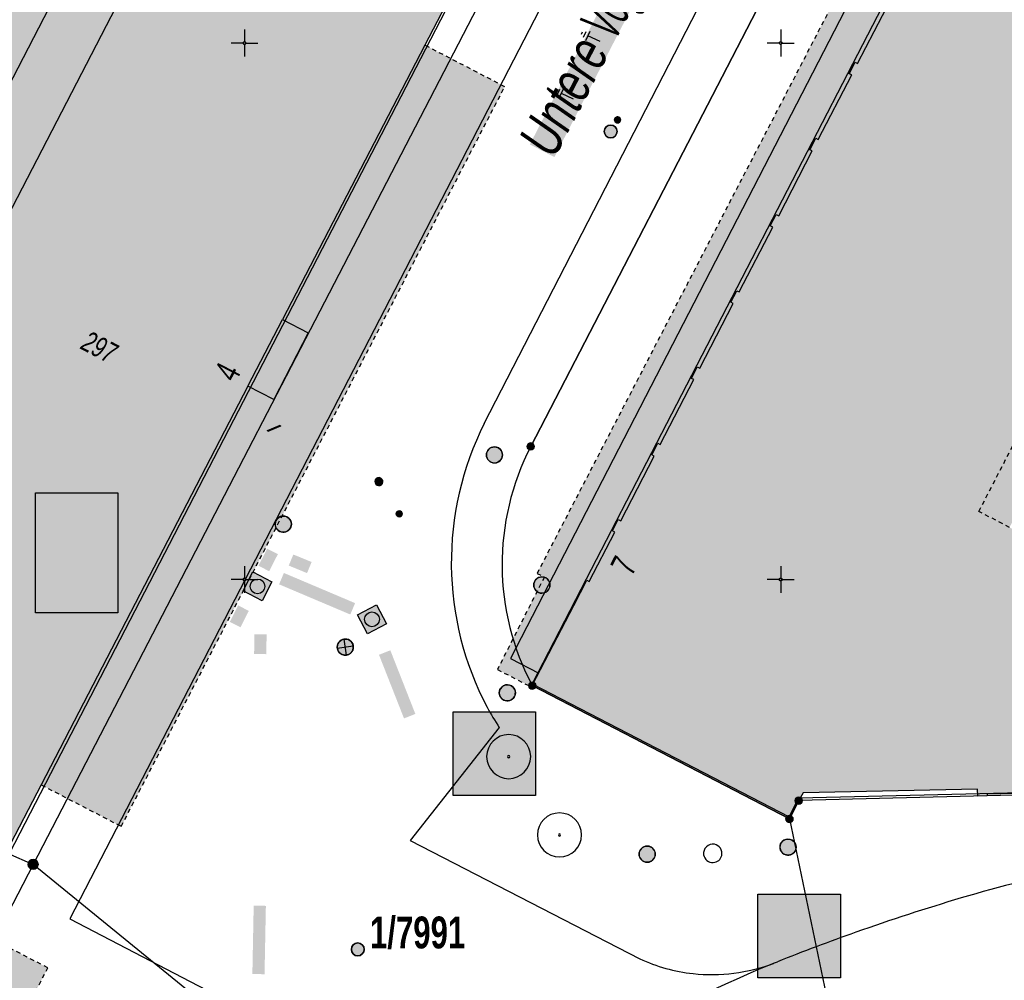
# Model space of a CAD drawing. Header units: metres. Extents: x 2695560 to 2696939, y 1260491 to 1262050.
# Tile 978 of 1005: x 2696740 to 2696786, y 1261556 to 1261601. Entities that reach past the tile are written whole.
import ezdxf

# ---------------------------------------------------------------- set-up
doc = ezdxf.new("R2010")
doc.units = ezdxf.units.M
doc.linetypes.add('AUSGEZOGEN', pattern=[0])
doc.linetypes.add('VERDECKT2_S2', pattern=[0.36, 0.2, -0.16])
for name, color, linetype in [('XR$1$AV_Flächen (EO)', 7, 'AUSGEZOGEN'), ('XR$1$AV_Gebäudeflächen (BB)', 7, 'AUSGEZOGEN'), ('XR$1$AV_Gebäudeflächen (EO)', 7, 'AUSGEZOGEN'), ('XR$1$AV_Grenzpunkte', 7, 'AUSGEZOGEN'), ('XR$1$AV_Grundstück-Nr.', 7, 'AUSGEZOGEN'), ('XR$1$AV_Haus-Nr.', 7, 'AUSGEZOGEN'), ('XR$1$AV_Koordinatennetzpunkte', 7, 'AUSGEZOGEN'), ('XR$1$AV_Linien (BB)', 7, 'AUSGEZOGEN'), ('XR$1$AV_Linien (EO)', 7, 'AUSGEZOGEN'), ('XR$1$AV_Strassennamen', 7, 'AUSGEZOGEN'), ('XR$1$AV_Versicherung-Nr.', 7, 'AUSGEZOGEN'), ('XR$1$AW_LK_Schachtdeckel', 24, 'AUSGEZOGEN'), ('XR$1$EW_LK_Bauwerk_FL_Linie_Punkt', 1, 'AUSGEZOGEN'), ('XR$1$EW_LK_Knoten', 1, 'AUSGEZOGEN'), ('XR$1$GR_Baum', 94, 'AUSGEZOGEN'), ('XR$1$Liegenschaftsgrenzen', 7, 'AUSGEZOGEN'), ('XR$1$PFAV', 255, 'AUSGEZOGEN'), ('XR$1$PFAW', 255, 'AUSGEZOGEN'), ('XR$1$PFEW', 255, 'AUSGEZOGEN'), ('XR$1$PFWA', 255, 'AUSGEZOGEN'), ('XR$1$RAEW', 8, 'AUSGEZOGEN'), ('XR$1$RP_Abstandslinie', 7, 'AUSGEZOGEN'), ('XR$1$WA_LK_Absperrarmatur', 171, 'AUSGEZOGEN'), ('XR$1$WA_LK_Rohrleitungsteil', 171, 'AUSGEZOGEN')]:
    doc.layers.add(name, color=color, linetype=linetype)
doc.styles.add('ARIAL', font='arial.ttf')

# ---------------------------------------------------------------- blocks, each defined once
blk = doc.blocks.new('COMPLEXOBJECT_22')
at = {"layer": 'XR$1$AV_Linien (BB)', "color": 7, "linetype": 'AUSGEZOGEN', "transparency": 33554687}
blk.add_lwpolyline([(6763.35, 11581.2), (6796.32, 11644.88), (6796.886, 11651.676)], dxfattribs=at)
blk.add_arc((6774.008, 11575.692), 11.997, 152.6696, 208.0498, dxfattribs=at)
blk = doc.blocks.new('COMPLEXOBJECT_758')
at = {"layer": 'XR$1$AV_Linien (BB)', "color": 7, "linetype": 'AUSGEZOGEN', "transparency": 33554687}
blk.add_line((6761.183, 11582.272), (6790.125, 11638.54), dxfattribs=at)
for centre, radius, start, end in [((6774.104, 11575.783), 14.459, 153.3357, 207.7647), ((6773.319, 11575.644), 13.701, 208.7763, 213.4169)]:
    blk.add_arc(centre, radius, start, end, dxfattribs=at)
blk = doc.blocks.new('COMPLEXOBJECT_773')
at = {"layer": 'XR$1$AV_Linien (BB)', "color": 7, "linetype": 'AUSGEZOGEN', "transparency": 33554687}
blk.add_lwpolyline([(6782.999, 11639.394), (6782.52, 11637.853), (6741.857, 11559.179), (6749.346, 11555.279)], dxfattribs=at)
blk = doc.blocks.new('COMPLEXOBJECT_775')
at = {"layer": 'XR$1$AV_Linien (BB)', "color": 7, "linetype": 'AUSGEZOGEN', "transparency": 33554687}
blk.add_lwpolyline([(6761.883, 11568.098), (6757.728, 11562.835), (6768.432, 11557.318)], dxfattribs=at)
for centre, radius, start, end in [((6771.803, 11564.671), 8.089, 245.3706, 263.6979), ((6771.8, 11564.668), 8.086, 263.7197, 290.7709)]:
    blk.add_arc(centre, radius, start, end, dxfattribs=at)
blk = doc.blocks.new('COMPLEXOBJECT_776')
at = {"layer": 'XR$1$AV_Linien (BB)', "color": 7, "linetype": 'AUSGEZOGEN', "transparency": 33554687}
blk.add_line((6774.667, 11557.108), (6774.85, 11557.18), dxfattribs=at)
blk.add_arc((6808.164, 11473.805), 89.784, 110.54613, 111.77995, dxfattribs=at)
blk = doc.blocks.new('COMPLEXOBJECT_777')
at = {"layer": 'XR$1$AV_Linien (BB)', "color": 7, "linetype": 'AUSGEZOGEN', "transparency": 33554687}
for centre, radius, start, end in [((6804.679, 11487.797), 75.416, 102.03143, 106.37645), ((6812.61, 11462.153), 102.257, 106.58857, 109.48099), ((6809.7, 11470.338), 93.57, 109.4726, 110.68198)]:
    blk.add_arc(centre, radius, start, end, dxfattribs=at)
blk = doc.blocks.new('COMPLEXOBJECT_792')
at = {"layer": 'XR$1$AV_Linien (BB)', "color": 7, "linetype": 'AUSGEZOGEN', "transparency": 33554687}
for centre, radius, start, end in [((6803.18, 11488.226), 74.55, 112.48689, 121.84044), ((6803.184, 11488.191), 74.582, 121.82833, 130.23951)]:
    blk.add_arc(centre, radius, start, end, dxfattribs=at)
blk = doc.blocks.new('COMPLEXOBJECT_967')
at = {"layer": 'XR$1$AV_Flächen (EO)', "color": 7, "linetype": 'AUSGEZOGEN', "transparency": 33554687}
for centre, radius, start, end in [((6771.833, 11562.235), 0.43, 78.8818, 188.7), ((6771.831, 11562.234), 0.432, 346.9381, 78.699), ((6771.832, 11562.234), 0.429, 188.5767, 273.7337), ((6771.833, 11562.236), 0.431, 273.5841, 346.5997)]:
    blk.add_arc(centre, radius, start, end, dxfattribs=at)
blk = doc.blocks.new('COMPLEXOBJECT_1239')
at = {"layer": 'XR$1$Liegenschaftsgrenzen', "color": 7, "linetype": 'AUSGEZOGEN', "transparency": 33554687}
for p, q in [((6752.91, 11551.32), (6740.15, 11561.72)), ((6718.62, 11505.91), (6734.31, 11524.39))]:
    blk.add_line(p, q, dxfattribs=at)
for centre, radius, start, end in [((6608.618, 11631.149), 164.902, 325.36623, 331.04667), ((6608.138, 11631.397), 165.438, 319.69841, 325.38982)]:
    blk.add_arc(centre, radius, start, end, dxfattribs=at)
blk = doc.blocks.new('COMPLEXOBJECT_1240')
at = {"layer": 'XR$1$Liegenschaftsgrenzen', "color": 7, "linetype": 'AUSGEZOGEN', "transparency": 33554687}
blk.add_line((6763.42, 11570.05), (6775.41, 11563.84), dxfattribs=at)
blk.add_lwpolyline([(6797.89, 11663.71), (6796.32, 11644.88), (6763.35, 11581.2)], dxfattribs=at)
blk.add_arc((6774.008, 11575.692), 11.997, 152.6696, 208.0498, dxfattribs=at)
blk = doc.blocks.new('BAV15')
at = {"layer": 'XR$1$PFAV', "transparency": 33554687}
blk.add_hatch(color=7, dxfattribs=at).paths.add_polyline_path([(0.5, 0), (0.49, 0.1), (0.46, 0.2), (0.41, 0.29), (0.34, 0.36), (0.26, 0.42), (0.17, 0.47), (0.08, 0.49), (-0.03, 0.5), (-0.13, 0.48), (-0.22, 0.45), (-0.31, 0.4), (-0.38, 0.33), (-0.44, 0.24), (-0.48, 0.15), (-0.5, 0.05), (-0.5, -0.05), (-0.48, -0.15), (-0.44, -0.24), (-0.38, -0.33), (-0.31, -0.4), (-0.22, -0.45), (-0.13, -0.48), (-0.03, -0.5), (0.08, -0.49), (0.17, -0.47), (0.26, -0.42), (0.34, -0.36), (0.41, -0.29), (0.46, -0.2), (0.49, -0.1)])
at = {"color": 7, "transparency": 33554687}
for start, end in [(90, 270), (270, 90)]:
    blk.add_arc((0, 0), 0.5, start, end, dxfattribs=at)
at = {"layer": 'XR$1$PFAV', "transparency": 33554687}
blk.add_circle((0, 0), 0.5, dxfattribs=at)
blk = doc.blocks.new('BAV2041')
at = {"color": 7, "transparency": 33554687}
for p, q in [((0, 0.5), (0, 0.05)), ((-0.05, 0), (-0.5, 0)), ((0.05, 0), (0.5, 0)), ((0, -0.05), (0, -0.5))]:
    blk.add_line(p, q, dxfattribs=at)
blk.add_circle((0, 0), 0.05, dxfattribs=at)
for start, end in [(90, 270), (270, 90)]:
    blk.add_arc((0, 0), 0.05, start, end, dxfattribs=at)
blk = doc.blocks.new('WBGR1')
at = {"color": 94, "transparency": 33554687}
for radius, start, end in [(1, 90, 270), (1, 270, 90), (0.05, 90, 270), (0.05, 270, 90)]:
    blk.add_arc((0, 0), radius, start, end, dxfattribs=at)
blk = doc.blocks.new('BAW2082')
at = {"layer": 'XR$1$PFAW', "transparency": 33554687}
blk.add_hatch(color=7, dxfattribs=at).paths.add_polyline_path([(0.509, -0.003), (0.499, 0.098), (0.469, 0.194), (0.42, 0.283), (0.354, 0.359), (0.274, 0.421), (0.183, 0.466), (0.085, 0.491), (-0.016, 0.496), (-0.116, 0.481), (-0.211, 0.446), (-0.297, 0.392), (-0.37, 0.323), (-0.428, 0.24), (-0.468, 0.147), (-0.488, 0.047), (-0.488, -0.054), (-0.468, -0.153), (-0.428, -0.246), (-0.37, -0.329), (-0.297, -0.398), (-0.211, -0.452), (-0.116, -0.487), (-0.016, -0.502), (0.085, -0.497), (0.183, -0.472), (0.274, -0.427), (0.354, -0.366), (0.42, -0.289), (0.469, -0.2), (0.499, -0.104)])
at = {"transparency": 33554687}
for start, end in [(91.19481, 268.80519), (268.80519, 91.19481)]:
    blk.add_arc((0.01, 0), 0.5, start, end, dxfattribs=at)
at = {"layer": 'XR$1$PFAW', "transparency": 33554687}
blk.add_circle((0.009, -0.003), 0.5, dxfattribs=at)
blk = doc.blocks.new('BAW2087')
at = {"lineweight": 25, "true_color": 0x000000, "transparency": 33554687}
h = blk.add_hatch(color=18, dxfattribs=at)
h.paths.add_polyline_path([(-0.5, 0.5), (-0.5, -0.5), (0.5, -0.5), (0.5, 0.5)])
h.paths.add_polyline_path([(0.337, -0.069), (0.316, -0.136), (0.282, -0.196), (0.237, -0.249), (0.182, -0.292), (0.119, -0.322), (0.052, -0.34), (-0.017, -0.343), (-0.086, -0.333), (-0.151, -0.309), (-0.21, -0.272), (-0.261, -0.224), (-0.301, -0.167), (-0.328, -0.103), (-0.342, -0.035), (-0.342, 0.035), (-0.328, 0.103), (-0.301, 0.167), (-0.261, 0.224), (-0.21, 0.272), (-0.151, 0.309), (-0.086, 0.333), (-0.017, 0.343), (0.052, 0.34), (0.119, 0.322), (0.182, 0.292), (0.237, 0.249), (0.282, 0.196), (0.316, 0.136), (0.337, 0.069), (0.344, 0)], flags=16)
at = {"layer": 'XR$1$PFAW', "lineweight": 25, "transparency": 33554687}
blk.add_hatch(color=7, dxfattribs=at).paths.add_polyline_path([(0.344, 0), (0.337, 0.069), (0.316, 0.136), (0.282, 0.196), (0.237, 0.249), (0.182, 0.292), (0.119, 0.322), (0.052, 0.34), (-0.017, 0.343), (-0.086, 0.333), (-0.151, 0.309), (-0.21, 0.272), (-0.261, 0.224), (-0.301, 0.167), (-0.328, 0.103), (-0.342, 0.035), (-0.342, -0.035), (-0.328, -0.103), (-0.301, -0.167), (-0.261, -0.224), (-0.21, -0.272), (-0.151, -0.309), (-0.086, -0.333), (-0.017, -0.343), (0.052, -0.34), (0.119, -0.322), (0.182, -0.292), (0.237, -0.249), (0.282, -0.196), (0.316, -0.136), (0.337, -0.069)])
at = {"lineweight": 25, "transparency": 33554687}
for p, q in [((-0.5, 0.5, 0.993), (0.5, 0.5, 0.993)), ((-0.5, -0.5, 0.993), (-0.5, 0.5, 0.993)), ((0.5, 0.5, 0.993), (0.5, -0.5, 0.993)), ((0.5, -0.5, 0.993), (-0.5, -0.5, 0.993))]:
    blk.add_line(p, q, dxfattribs=at)
blk.add_circle((0, 0), 0.344, dxfattribs=at)
at = {"layer": 'XR$1$PFAW', "lineweight": 25, "transparency": 33554687}
blk.add_line((-0.5, 0.5), (0.5, 0.5), dxfattribs=at)
at = {"layer": 'XR$1$PFAW', "color": 31, "lineweight": 25, "transparency": 33554687}
for p, q in [((-0.5, -0.5), (-0.5, 0.5)), ((0.5, 0.5), (0.5, -0.5)), ((0.5, -0.5), (-0.5, -0.5))]:
    blk.add_line(p, q, dxfattribs=at)
at = {"layer": 'XR$1$PFAW', "lineweight": 25, "transparency": 33554687}
blk.add_circle((0, 0), 0.344, dxfattribs=at)
blk = doc.blocks.new('BAW2088')
at = {"layer": 'XR$1$PFAW', "transparency": 33554687}
blk.add_hatch(color=253, dxfattribs=at).paths.add_polyline_path([(0.51, 0), (0.5, 0.101), (0.47, 0.197), (0.421, 0.286), (0.355, 0.362), (0.275, 0.424), (0.184, 0.469), (0.086, 0.494), (-0.015, 0.499), (-0.115, 0.484), (-0.21, 0.449), (-0.296, 0.395), (-0.369, 0.326), (-0.427, 0.243), (-0.467, 0.15), (-0.487, 0.051), (-0.487, -0.051), (-0.467, -0.15), (-0.427, -0.243), (-0.369, -0.326), (-0.296, -0.395), (-0.21, -0.449), (-0.115, -0.484), (-0.015, -0.499), (0.086, -0.494), (0.184, -0.469), (0.275, -0.424), (0.355, -0.362), (0.421, -0.286), (0.47, -0.197), (0.5, -0.101)])
at = {"transparency": 33554687}
for start, end in [(91.19481, 268.80519), (268.80519, 91.19481)]:
    blk.add_arc((0.01, 0), 0.5, start, end, dxfattribs=at)
at = {"layer": 'XR$1$PFAW', "transparency": 33554687}
blk.add_circle((0.01, 0), 0.5, dxfattribs=at)
blk = doc.blocks.new('BWA2013')
at = {"true_color": 0x000000, "transparency": 33554687}
blk.add_hatch(color=18, dxfattribs=at).paths.add_polyline_path([(-0.291, -0.409), (0.352, 0.357), (0.291, 0.409), (-0.352, -0.357)])
at = {"transparency": 33554687}
blk.add_lwpolyline([(-0.291, -0.409), (-0.352, -0.357), (0.291, 0.409), (0.352, 0.357), (-0.291, -0.409)], close=True, dxfattribs=at)
blk = doc.blocks.new('BWA965')
at = {"layer": 'XR$1$PFWA', "transparency": 33554687}
blk.add_hatch(color=7, dxfattribs=at).paths.add_polyline_path([(0, 0.5), (-0.05, 0.5), (-0.1, 0.49), (-0.15, 0.48), (-0.2, 0.46), (-0.24, 0.44), (-0.29, 0.41), (-0.33, 0.38), (-0.36, 0.34), (-0.4, 0.31), (-0.42, 0.26), (-0.45, 0.22), (-0.47, 0.17), (-0.48, 0.13), (-0.49, 0.08), (-0.5, 0.03), (-0.5, -0.03), (-0.49, -0.08), (-0.48, -0.13), (-0.47, -0.17), (-0.45, -0.22), (-0.42, -0.26), (-0.4, -0.31), (-0.36, -0.34), (-0.33, -0.38), (-0.29, -0.41), (-0.24, -0.44), (-0.2, -0.46), (-0.15, -0.48), (-0.1, -0.49), (-0.05, -0.5), (0, -0.5), (0.05, -0.5), (0.1, -0.49), (0.15, -0.48), (0.2, -0.46), (0.24, -0.44), (0.29, -0.41), (0.33, -0.38), (0.36, -0.34), (0.4, -0.31), (0.42, -0.26), (0.45, -0.22), (0.47, -0.17), (0.48, -0.13), (0.49, -0.08), (0.5, -0.03), (0.5, 0.03), (0.49, 0.08), (0.48, 0.13), (0.47, 0.17), (0.45, 0.22), (0.42, 0.26), (0.4, 0.31), (0.36, 0.34), (0.33, 0.38), (0.29, 0.41), (0.24, 0.44), (0.2, 0.46), (0.15, 0.48), (0.1, 0.49), (0.05, 0.5)])
at = {"transparency": 33554687}
blk.add_line((0, 0.5), (0, -0.5), dxfattribs=at)
for start, end in [(90, 270), (270, 90)]:
    blk.add_arc((0, 0), 0.5, start, end, dxfattribs=at)
blk = doc.blocks.new('BEW15')
at = {"layer": 'XR$1$PFEW', "transparency": 33554687}
h = blk.add_hatch(color=7, dxfattribs=at)
h.paths.add_polyline_path([(-0.5, 0), (-0.497, -0.05), (-0.489, -0.1), (-0.477, -0.15), (-0.459, -0.197), (-0.437, -0.242), (-0.41, -0.285), (-0.379, -0.326), (-0.344, -0.362), (-0.306, -0.395), (-0.264, -0.424), (-0.22, -0.449), (-0.173, -0.469), (-0.125, -0.484), (-0.075, -0.494), (-0.025, -0.499), (0.026, -0.499), (0.076, -0.494), (0.126, -0.484), (0.174, -0.469), (0.22, -0.449), (0.265, -0.424), (0.306, -0.395), (0.345, -0.362), (0.38, -0.326), (0.411, -0.285), (0.437, -0.242), (0.46, -0.197), (0.477, -0.15), (0.49, -0.1), (0.498, -0.05), (0.5, 0), (0.498, 0.051), (0.49, 0.101), (0.477, 0.15), (0.46, 0.197), (0.437, 0.243), (0.411, 0.286), (0.38, 0.326), (0.345, 0.363), (0.306, 0.396), (0.265, 0.424), (0.22, 0.449), (0.174, 0.469), (0.126, 0.484), (0.076, 0.494), (0.026, 0.5), (-0.025, 0.5), (-0.075, 0.494), (-0.125, 0.484), (-0.173, 0.469), (-0.22, 0.449), (-0.264, 0.424), (-0.306, 0.396), (-0.344, 0.363), (-0.379, 0.326), (-0.41, 0.286), (-0.437, 0.243), (-0.459, 0.197), (-0.477, 0.15), (-0.489, 0.101), (-0.497, 0.051)])
h.paths.add_polyline_path([(0.01, 0.001), (0.01, 0), (0.01, -0.001), (0.01, -0.002), (0.01, -0.003), (0.009, -0.004), (0.009, -0.005), (0.009, -0.006), (0.008, -0.006), (0.007, -0.007), (0.006, -0.008), (0.006, -0.008), (0.005, -0.009), (0.004, -0.009), (0.003, -0.01), (0.002, -0.01), (0.001, -0.01), (0, -0.01), (-0.001, -0.01), (-0.002, -0.01), (-0.003, -0.009), (-0.004, -0.009), (-0.005, -0.008), (-0.006, -0.008), (-0.007, -0.007), (-0.007, -0.006), (-0.008, -0.006), (-0.008, -0.005), (-0.009, -0.004), (-0.009, -0.003), (-0.009, -0.002), (-0.01, -0.001), (-0.01, 0), (-0.01, 0.001), (-0.009, 0.002), (-0.009, 0.003), (-0.009, 0.004), (-0.008, 0.005), (-0.008, 0.006), (-0.007, 0.007), (-0.007, 0.007), (-0.006, 0.008), (-0.005, 0.009), (-0.004, 0.009), (-0.003, 0.01), (-0.002, 0.01), (-0.001, 0.01), (0, 0.01), (0.001, 0.01), (0.002, 0.01), (0.003, 0.01), (0.004, 0.01), (0.005, 0.009), (0.006, 0.009), (0.006, 0.008), (0.007, 0.007), (0.008, 0.007), (0.009, 0.006), (0.009, 0.005), (0.009, 0.004), (0.01, 0.003), (0.01, 0.002)], flags=16)
at = {"color": 1, "transparency": 33554687}
for start, end in [(0, 180), (180, 0)]:
    blk.add_arc((0, 0), 0.5, start, end, dxfattribs=at)
at = {"layer": 'XR$1$PFEW', "transparency": 33554687}
blk.add_circle((0, 0), 0.5, dxfattribs=at)
blk = doc.blocks.new('BEWLP2549_S')
at = {"layer": 'XR$1$PFEW', "transparency": 33554687}
blk.add_hatch(color=7, dxfattribs=at).paths.add_polyline_path([(0.5, 0), (0.49, 0.101), (0.459, 0.197), (0.41, 0.286), (0.344, 0.362), (0.264, 0.424), (0.174, 0.469), (0.076, 0.494), (-0.025, 0.499), (-0.125, 0.484), (-0.22, 0.449), (-0.306, 0.395), (-0.379, 0.326), (-0.437, 0.243), (-0.477, 0.15), (-0.497, 0.051), (-0.497, -0.051), (-0.477, -0.15), (-0.437, -0.243), (-0.379, -0.326), (-0.306, -0.395), (-0.22, -0.449), (-0.125, -0.484), (-0.025, -0.499), (0.076, -0.494), (0.174, -0.469), (0.264, -0.424), (0.344, -0.362), (0.41, -0.286), (0.459, -0.197), (0.49, -0.101)])
at = {"color": 1, "transparency": 33554687}
for p, q in [((0.354, -0.354), (-0.354, 0.354)), ((-0.354, -0.354), (0.354, 0.354))]:
    blk.add_line(p, q, dxfattribs=at)
for start, end in [(91.38095, 268.61905), (268.61905, 91.38095)]:
    blk.add_arc((0, 0), 0.5, start, end, dxfattribs=at)
at = {"layer": 'XR$1$PFEW', "transparency": 33554687}
blk.add_circle((0, 0), 0.5, dxfattribs=at)
blk = doc.blocks.new('BEW957')
at = {"layer": 'XR$1$RAEW', "transparency": 33554687}
blk.add_hatch(color=1, dxfattribs=at).paths.add_polyline_path([(-0.5, 0), (-0.5, -0.05), (-0.49, -0.1), (-0.48, -0.15), (-0.46, -0.2), (-0.44, -0.24), (-0.41, -0.29), (-0.38, -0.33), (-0.34, -0.36), (-0.31, -0.4), (-0.26, -0.42), (-0.22, -0.45), (-0.17, -0.47), (-0.13, -0.48), (-0.08, -0.49), (-0.03, -0.5), (0.03, -0.5), (0.08, -0.49), (0.13, -0.48), (0.17, -0.47), (0.22, -0.45), (0.26, -0.42), (0.31, -0.4), (0.34, -0.36), (0.38, -0.33), (0.41, -0.29), (0.44, -0.24), (0.46, -0.2), (0.48, -0.15), (0.49, -0.1), (0.5, -0.05), (0.5, 0), (0.5, 0.05), (0.49, 0.1), (0.48, 0.15), (0.46, 0.2), (0.44, 0.24), (0.41, 0.29), (0.38, 0.33), (0.34, 0.36), (0.31, 0.4), (0.26, 0.42), (0.22, 0.45), (0.17, 0.47), (0.13, 0.48), (0.08, 0.49), (0.03, 0.5), (-0.03, 0.5), (-0.08, 0.49), (-0.13, 0.48), (-0.17, 0.47), (-0.22, 0.45), (-0.26, 0.42), (-0.31, 0.4), (-0.34, 0.36), (-0.38, 0.33), (-0.41, 0.29), (-0.44, 0.24), (-0.46, 0.2), (-0.48, 0.15), (-0.49, 0.1), (-0.5, 0.05)])
at = {"color": 1, "transparency": 33554687}
for start, end in [(90, 180), (180, 270), (0, 90), (270, 0)]:
    blk.add_arc((0, 0), 0.5, start, end, dxfattribs=at)
at = {"layer": 'XR$1$RAEW', "color": 1, "transparency": 33554687}
blk.add_circle((0, 0), 0.5, dxfattribs=at)
blk = doc.blocks.new('BEWLP2645')
at = {"color": 1, "transparency": 33554687}
for p, q in [((-1.499, -0.087), (-1.499, 0.087)), ((-1.249, -0.231), (-1.249, 0.231)), ((-1, -0.375), (-1, 0.375)), ((0, 0), (-1, 0))]:
    blk.add_line(p, q, dxfattribs=at)

msp = doc.modelspace()

# ---------------------------------------------------------------- hatches: boundary and pattern name
at = {"transparency": 33554687}
for points in [[(2696764.279, 1261595.087), (2696765.42, 1261594.496), (2696773.015, 1261609.165), (2696771.874, 1261609.756)], [(2696741.23, 1261578.845), (2696741.23, 1261573.251), (2696745.074, 1261573.251), (2696745.074, 1261578.845)], [(2696751.624, 1261575.449), (2696752.122, 1261575.194), (2696752.529, 1261575.988), (2696752.031, 1261576.243)], [(2696753.25, 1261575.973), (2696753.037, 1261575.456), (2696753.889, 1261575.106), (2696754.102, 1261575.623)], [(2696752.81, 1261575.112), (2696752.586, 1261574.582), (2696755.906, 1261573.176), (2696756.13, 1261573.706)], [(2696750.289, 1261572.834), (2696750.788, 1261572.581), (2696751.175, 1261573.346), (2696750.676, 1261573.598)], [(2696772.865, 1261573.476), (2696772.865, 1261572.106), (2696778.417, 1261572.106), (2696778.417, 1261573.476)], [(2696751.422, 1261571.335), (2696751.991, 1261571.327), (2696752.003, 1261572.245), (2696751.435, 1261572.252)], [(2696757.772, 1261571.507), (2696757.243, 1261571.299), (2696758.41, 1261568.333), (2696758.939, 1261568.541)], [(2696760.697, 1261568.637), (2696760.697, 1261564.736), (2696764.539, 1261564.736), (2696764.539, 1261568.637)], [(2696774.9, 1261560.148), (2696774.9, 1261556.247), (2696778.763, 1261556.247), (2696778.763, 1261560.148)], [(2696751.34, 1261556.421), (2696751.908, 1261556.41), (2696751.97, 1261559.597), (2696751.402, 1261559.608)]]:
    msp.add_hatch(color=7, dxfattribs=at).paths.add_polyline_path(points)
at = {"layer": 'XR$1$AV_Gebäudeflächen (BB)', "true_color": 0xd2d2d2, "transparency": 33554687}
for points in [[(2696785.155, 1261564.707), (2696785.596, 1261564.718), (2696785.594, 1261564.804), (2696811.467, 1261565.444), (2696811.469, 1261565.359), (2696811.91, 1261565.37), (2696811.782, 1261569.331), (2696816.113, 1261569.387), (2696816.732, 1261572.724), (2696819.226, 1261572.508), (2696820.817, 1261591.663), (2696807.655, 1261592.776), (2696806.53, 1261579.427), (2696809.72, 1261579.145), (2696810.715, 1261579.057), (2696810.49, 1261576.427), (2696808.504, 1261576.384), (2696808.68, 1261578.206), (2696807.122, 1261578.356), (2696806.929, 1261576.355), (2696806.914, 1261576.195), (2696789.631, 1261575.686), (2696786.64, 1261577.238), (2696799.41, 1261601.945), (2696801.568, 1261601.006), (2696808.556, 1261598.044), (2696809.216, 1261597.746), (2696821.271, 1261596.701), (2696823.612, 1261624.745), (2696823.616, 1261624.791), (2696815.954, 1261625.547), (2696818.002, 1261649.856), (2696810.875, 1261650.437), (2696800.527, 1261651.261), (2696799.102, 1261633.688), (2696797.348, 1261630.729), (2696797.016, 1261626.864), (2696795.024, 1261622.846), (2696792.86, 1261623.959), (2696792.905, 1261624.048), (2696792.549, 1261624.231), (2696792.273, 1261623.698), (2696792.388, 1261623.638), (2696790.13, 1261619.278), (2696790.015, 1261619.338), (2696789.739, 1261618.805), (2696789.854, 1261618.745), (2696787.573, 1261614.341), (2696787.458, 1261614.401), (2696787.177, 1261613.859), (2696787.293, 1261613.799), (2696785.026, 1261609.422), (2696784.91, 1261609.481), (2696784.303, 1261608.309), (2696784.418, 1261608.249), (2696783.223, 1261605.941), (2696783.107, 1261606), (2696782.827, 1261605.459), (2696782.942, 1261605.399), (2696781.383, 1261602.389), (2696781.268, 1261602.449), (2696780.992, 1261601.916), (2696781.107, 1261601.856), (2696779.553, 1261598.855), (2696779.437, 1261598.914), (2696779.161, 1261598.382), (2696779.282, 1261598.331), (2696777.718, 1261595.312), (2696777.602, 1261595.371), (2696777.327, 1261594.839), (2696777.442, 1261594.779), (2696775.878, 1261591.76), (2696775.763, 1261591.819), (2696775.487, 1261591.287), (2696775.602, 1261591.227), (2696774.039, 1261588.208), (2696773.923, 1261588.268), (2696773.647, 1261587.735), (2696773.763, 1261587.675), (2696772.199, 1261584.656), (2696772.084, 1261584.716), (2696771.808, 1261584.183), (2696771.923, 1261584.123), (2696770.355, 1261581.095), (2696770.24, 1261581.155), (2696769.964, 1261580.622), (2696770.079, 1261580.562), (2696768.516, 1261577.543), (2696768.4, 1261577.603), (2696768.124, 1261577.07), (2696768.24, 1261577.01), (2696767.049, 1261574.711), (2696766.933, 1261574.77), (2696766.321, 1261573.589), (2696764.39, 1261569.86), (2696776.38, 1261563.65), (2696776.81, 1261564.5), (2696777.026, 1261564.868), (2696785.147, 1261565.028)], [(2696760.915, 1261602.679), (2696748.8, 1261609), (2696743.01, 1261612.021), (2696729.989, 1261587.004), (2696721.948, 1261571.382), (2696727.74, 1261568.38), (2696739.866, 1261562.093), (2696741.496, 1261565.236), (2696751.132, 1261583.815), (2696752.337, 1261583.19), (2696753.947, 1261586.298), (2696752.743, 1261586.922), (2696759.377, 1261599.712)]]:
    msp.add_hatch(color=254, dxfattribs=at).paths.add_polyline_path(points)
at = {"layer": 'XR$1$AV_Gebäudeflächen (EO)', "true_color": 0xebebeb, "transparency": 33554687}
for points in [[(2696764.39, 1261569.86), (2696766.933, 1261574.77), (2696767.049, 1261574.711), (2696768.24, 1261577.01), (2696768.124, 1261577.07), (2696768.4, 1261577.603), (2696768.516, 1261577.543), (2696770.079, 1261580.562), (2696769.964, 1261580.622), (2696770.24, 1261581.155), (2696770.355, 1261581.095), (2696771.923, 1261584.123), (2696771.808, 1261584.183), (2696772.084, 1261584.716), (2696772.199, 1261584.656), (2696773.763, 1261587.675), (2696773.647, 1261587.735), (2696773.923, 1261588.268), (2696774.039, 1261588.208), (2696775.602, 1261591.227), (2696775.487, 1261591.287), (2696775.763, 1261591.819), (2696775.878, 1261591.76), (2696777.442, 1261594.779), (2696777.327, 1261594.839), (2696777.602, 1261595.371), (2696777.718, 1261595.312), (2696779.282, 1261598.331), (2696779.161, 1261598.382), (2696779.437, 1261598.914), (2696779.553, 1261598.855), (2696781.107, 1261601.856), (2696780.992, 1261601.916), (2696781.268, 1261602.449), (2696781.383, 1261602.389), (2696782.942, 1261605.399), (2696782.827, 1261605.459), (2696783.107, 1261606), (2696783.223, 1261605.941), (2696784.418, 1261608.249), (2696784.303, 1261608.309), (2696784.91, 1261609.481), (2696785.026, 1261609.422), (2696787.293, 1261613.799), (2696787.177, 1261613.859), (2696787.458, 1261614.401), (2696787.573, 1261614.341), (2696789.854, 1261618.745), (2696789.739, 1261618.805), (2696790.015, 1261619.338), (2696790.13, 1261619.278), (2696792.388, 1261623.638), (2696792.273, 1261623.698), (2696792.549, 1261624.231), (2696792.905, 1261624.048), (2696792.86, 1261623.959), (2696795.024, 1261622.846), (2696797.016, 1261626.864), (2696797.348, 1261630.729), (2696799.102, 1261633.688), (2696800.527, 1261651.261), (2696797.856, 1261651.486), (2696797.788, 1261650.663), (2696797.276, 1261650.706), (2696795.946, 1261635.025), (2696791.26, 1261626.435), (2696779.126, 1261603.056), (2696764.615, 1261575.093), (2696764.953, 1261574.922), (2696762.767, 1261570.614), (2696764.355, 1261569.792)], [(2696745.224, 1261563.302), (2696763.107, 1261597.777), (2696759.377, 1261599.712), (2696752.743, 1261586.922), (2696753.947, 1261586.298), (2696752.337, 1261583.19), (2696751.132, 1261583.815), (2696741.496, 1261565.236)], [(2696724.322, 1261523.001), (2696741.804, 1261556.707), (2696738.075, 1261558.641), (2696719.931, 1261523.657), (2696722.683, 1261522.229)]]:
    msp.add_hatch(color=7, dxfattribs=at).paths.add_polyline_path(points)

# ---------------------------------------------------------------- linework, layer by layer
at = {"color": 24, "lineweight": -3, "transparency": 33554687}
for points in [[(2696741.23, 1261578.845), (2696745.074, 1261578.845), (2696745.074, 1261573.251), (2696741.23, 1261573.251), (2696741.23, 1261578.845)], [(2696760.697, 1261568.637), (2696764.539, 1261568.637), (2696764.539, 1261564.736), (2696760.697, 1261564.736), (2696760.697, 1261568.637)], [(2696774.9, 1261560.148), (2696778.763, 1261560.148), (2696778.763, 1261556.247), (2696774.9, 1261556.247), (2696774.9, 1261560.148)]]:
    msp.add_lwpolyline(points, close=True, dxfattribs=at)
at = {"layer": 'XR$1$AV_Flächen (EO)', "color": 7, "linetype": 'AUSGEZOGEN', "transparency": 33554687}
msp.add_line((2696764.355, 1261569.792), (2696764.39, 1261569.86), dxfattribs=at)
at = {"layer": 'XR$1$AV_Flächen (EO)', "color": 7, "linetype": 'VERDECKT2_S2', "transparency": 33554687}
msp.add_line((2696741.496, 1261565.236), (2696745.224, 1261563.302), dxfattribs=at)
for points in [[(2696797.856, 1261651.486), (2696797.788, 1261650.663), (2696797.276, 1261650.706), (2696795.946, 1261635.025), (2696791.26, 1261626.435), (2696779.126, 1261603.056), (2696764.615, 1261575.093), (2696764.953, 1261574.922), (2696762.767, 1261570.614), (2696764.355, 1261569.792)], [(2696745.224, 1261563.302), (2696763.107, 1261597.777), (2696759.377, 1261599.712)], [(2696724.322, 1261523.001), (2696741.804, 1261556.707), (2696738.075, 1261558.641)]]:
    msp.add_lwpolyline(points, dxfattribs=at)
at = {"layer": 'XR$1$AV_Flächen (EO)', "color": 7, "linetype": 'AUSGEZOGEN', "transparency": 33554687}
for points in [[(2696764.39, 1261569.86), (2696766.933, 1261574.77), (2696767.049, 1261574.711), (2696768.24, 1261577.01), (2696768.124, 1261577.07), (2696768.4, 1261577.603), (2696768.516, 1261577.543), (2696770.079, 1261580.562), (2696769.964, 1261580.622), (2696770.24, 1261581.155), (2696770.355, 1261581.095), (2696771.923, 1261584.123), (2696771.808, 1261584.183), (2696772.084, 1261584.716), (2696772.199, 1261584.656), (2696773.763, 1261587.675), (2696773.647, 1261587.735), (2696773.923, 1261588.268), (2696774.039, 1261588.208), (2696775.602, 1261591.227), (2696775.487, 1261591.287), (2696775.763, 1261591.819), (2696775.878, 1261591.76), (2696777.442, 1261594.779), (2696777.327, 1261594.839), (2696777.602, 1261595.371), (2696777.718, 1261595.312), (2696779.282, 1261598.331), (2696779.161, 1261598.382), (2696779.437, 1261598.914), (2696779.553, 1261598.855), (2696781.107, 1261601.856)], [(2696759.377, 1261599.712), (2696752.743, 1261586.922), (2696753.947, 1261586.298), (2696752.337, 1261583.19), (2696751.132, 1261583.815), (2696741.496, 1261565.236)]]:
    msp.add_lwpolyline(points, dxfattribs=at)
at = {"layer": 'XR$1$AV_Linien (BB)', "color": 7, "linetype": 'AUSGEZOGEN', "transparency": 33554687}
for p, q in [((2696753.947, 1261586.298), (2696752.337, 1261583.19)), ((2696776.38, 1261563.65), (2696764.39, 1261569.86)), ((2696776.81, 1261564.5), (2696776.38, 1261563.65))]:
    msp.add_line(p, q, dxfattribs=at)
for points in [[(2696760.915, 1261602.679), (2696759.377, 1261599.712), (2696752.743, 1261586.922), (2696753.947, 1261586.298)], [(2696764.39, 1261569.86), (2696766.321, 1261573.589), (2696766.933, 1261574.77), (2696767.049, 1261574.711), (2696768.24, 1261577.01), (2696768.124, 1261577.07), (2696768.4, 1261577.603), (2696768.516, 1261577.543), (2696770.079, 1261580.562), (2696769.964, 1261580.622), (2696770.24, 1261581.155), (2696770.355, 1261581.095), (2696771.923, 1261584.123), (2696771.808, 1261584.183), (2696772.084, 1261584.716), (2696772.199, 1261584.656), (2696773.763, 1261587.675), (2696773.647, 1261587.735), (2696773.923, 1261588.268), (2696774.039, 1261588.208), (2696775.602, 1261591.227), (2696775.487, 1261591.287), (2696775.763, 1261591.819), (2696775.878, 1261591.76), (2696777.442, 1261594.779), (2696777.327, 1261594.839), (2696777.602, 1261595.371), (2696777.718, 1261595.312), (2696779.282, 1261598.331), (2696779.161, 1261598.382), (2696779.437, 1261598.914), (2696779.553, 1261598.855), (2696781.107, 1261601.856)], [(2696752.337, 1261583.19), (2696751.132, 1261583.815), (2696741.496, 1261565.236), (2696739.866, 1261562.093)], [(2696811.91, 1261565.37), (2696811.469, 1261565.359), (2696811.467, 1261565.444), (2696785.594, 1261564.804), (2696785.596, 1261564.718), (2696785.155, 1261564.707)], [(2696785.155, 1261564.707), (2696785.147, 1261565.028), (2696777.026, 1261564.868), (2696776.81, 1261564.5)]]:
    msp.add_lwpolyline(points, dxfattribs=at)
at = {"layer": 'XR$1$AV_Linien (EO)', "color": 7, "linetype": 'AUSGEZOGEN', "transparency": 33554687}
for p, q in [((2696705.71, 1261531.702), (2696766.058, 1261648.128)), ((2696768.5, 1261646.863), (2696708.151, 1261530.436)), ((2696751.132, 1261583.815), (2696752.743, 1261586.922))]:
    msp.add_line(p, q, dxfattribs=at)
at = {"layer": 'XR$1$AV_Linien (EO)', "color": 7, "linetype": 'VERDECKT2_S2', "transparency": 33554687}
msp.add_lwpolyline([(2696786.64, 1261577.238), (2696785.211, 1261577.98), (2696788.473, 1261584.302), (2696789.787, 1261583.624), (2696793.833, 1261591.428), (2696791.272, 1261592.788), (2696796.938, 1261603.102), (2696799.085, 1261608.162), (2696799.815, 1261607.839), (2696800.099, 1261608.475), (2696799.165, 1261608.872), (2696801.05, 1261613.3), (2696801.767, 1261612.973), (2696802.706, 1261612.888), (2696802.713, 1261613.299)], dxfattribs=at)
at = {"layer": 'XR$1$AV_Linien (EO)', "color": 7, "linetype": 'AUSGEZOGEN', "transparency": 33554687}
msp.add_lwpolyline([(2696781.094, 1261602.113), (2696779.717, 1261602.826), (2696763.371, 1261571.125), (2696764.691, 1261570.441)], dxfattribs=at)
at = {"layer": 'XR$1$Liegenschaftsgrenzen', "color": 7, "linetype": 'AUSGEZOGEN', "transparency": 33554687}
for p, q in [((2696762.11, 1261602.06), (2696741.12, 1261561.53)), ((2696776.38, 1261563.65), (2696780.26, 1261545.04)), ((2696741.12, 1261561.53), (2696713.7, 1261508.74))]:
    msp.add_line(p, q, dxfattribs=at)
for points in [[(2696717.38, 1261573.75), (2696727.74, 1261568.38), (2696739.93, 1261562.06), (2696741.12, 1261561.53)], [(2696811.91, 1261565.37), (2696776.81, 1261564.5), (2696776.38, 1261563.65)]]:
    msp.add_lwpolyline(points, dxfattribs=at)
at = {"layer": 'XR$1$RP_Abstandslinie', "color": 7, "linetype": 'AUSGEZOGEN', "transparency": 33554687}
for points in [[(2696700.79, 1261534.2), (2696720.38, 1261524.06), (2696742.43, 1261566.69), (2696764.03, 1261608.44), (2696780.94, 1261641.12), (2696761.69, 1261651.08)], [(2696796.18, 1261631.4), (2696780.02, 1261600.17), (2696766.907, 1261574.825)], [(2696766.907, 1261574.825), (2696764.38, 1261569.94), (2696776.37, 1261563.74), (2696776.82, 1261564.63), (2696811.85, 1261565.47), (2696819.21, 1261572.41)]]:
    msp.add_lwpolyline(points, dxfattribs=at)

# ---------------------------------------------------------------- block references
at = {"layer": 'XR$1$AV_Flächen (EO)', "color": 7, "linetype": 'AUSGEZOGEN', "lineweight": -3, "transparency": 33554687}
msp.add_blockref('COMPLEXOBJECT_967', (2690000.97, 1249999.81), dxfattribs=at)
at = {"layer": 'XR$1$AV_Grenzpunkte', "color": 7, "linetype": 'AUSGEZOGEN', "lineweight": -3, "transparency": 33554687}
for p, xscale, yscale in [((2696764.32, 1261581.01), 0.3249999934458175, 0.3249999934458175), ((2696764.39, 1261569.86), 0.3249999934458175, 0.3249999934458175), ((2696776.81, 1261564.5), 0.3249999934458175, 0.3249999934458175), ((2696776.38, 1261563.65), 0.3249999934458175, 0.3249999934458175), ((2696741.12, 1261561.53), 0.4549999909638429, 0.4549999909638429)]:
    msp.add_blockref('BAV15', p, dxfattribs=dict(at, xscale=xscale, yscale=yscale))
at = {"layer": 'XR$1$AV_Koordinatennetzpunkte', "color": 7, "linetype": 'AUSGEZOGEN', "lineweight": -3, "transparency": 33554687, "xscale": 1.25, "yscale": 1.25}
for p in [(2696750.97, 1261599.81), (2696775.97, 1261599.81), (2696750.97, 1261574.81), (2696775.97, 1261574.81)]:
    msp.add_blockref('BAV2041', p, dxfattribs=at)
at = {"layer": 'XR$1$AV_Linien (BB)', "color": 7, "linetype": 'AUSGEZOGEN', "lineweight": -3, "transparency": 33554687}
for name in ['COMPLEXOBJECT_758', 'COMPLEXOBJECT_773', 'COMPLEXOBJECT_22', 'COMPLEXOBJECT_775', 'COMPLEXOBJECT_777', 'COMPLEXOBJECT_776', 'COMPLEXOBJECT_792']:
    msp.add_blockref(name, (2690000.97, 1249999.81), dxfattribs=at)
at = {"layer": 'XR$1$AW_LK_Schachtdeckel', "color": 24, "linetype": 'AUSGEZOGEN', "lineweight": -3, "transparency": 33554687}
for name, p, xscale, yscale in [('BAW2082', (2696762.619, 1261580.614), 0.7499999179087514, 0.7499999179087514), ('BAW2088', (2696764.828, 1261574.548), 0.7578193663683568, 0.7578193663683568), ('BAW2088', (2696769.738, 1261562.006), 0.7578193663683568, 0.7578193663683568)]:
    msp.add_blockref(name, p, dxfattribs=dict(at, xscale=xscale, yscale=yscale))
for name, p, xscale, yscale, rotation in [('BAW2088', (2696752.779, 1261577.381), 0.7578193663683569, 0.7578193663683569, 63.728959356), ('BAW2082', (2696763.23, 1261569.52), 0.7499999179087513, 0.7499999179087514, 118.913970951), ('BAW2082', (2696776.32, 1261562.33), 0.7499999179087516, 0.7499999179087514, 151.2212829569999)]:
    msp.add_blockref(name, p, dxfattribs=dict(at, xscale=xscale, yscale=yscale, rotation=rotation))
for p, rotation in [((2696751.579, 1261574.485), 242.534454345), ((2696756.916, 1261572.953), 297.52734375)]:
    msp.add_blockref('BAW2087', p, dxfattribs=dict(at, rotation=rotation))
at = {"layer": 'XR$1$EW_LK_Bauwerk_FL_Linie_Punkt', "color": 1, "linetype": 'AUSGEZOGEN', "lineweight": -3, "transparency": 33554687, "xscale": 0.5999999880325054, "yscale": 0.5999999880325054}
for p in [(2696768.041, 1261595.688), (2696756.254, 1261557.566)]:
    msp.add_blockref('BEW15', p, dxfattribs=at)
at = {"layer": 'XR$1$EW_LK_Knoten', "color": 1, "linetype": 'AUSGEZOGEN', "lineweight": -3, "transparency": 33554687}
for name, p, xscale, yscale, rotation in [('BEWLP2645', (2696767.551, 1261599.883), 0.6249999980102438, 0.6249999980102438, 334.9395), ('BEWLP2645', (2696766.308, 1261597.187), 0.6249999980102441, 0.6249999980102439, 333.8973), ('BEW957', (2696768.368, 1261596.229), 0.2749999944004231, 0.2749999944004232, 132.4394999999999), ('BEW957', (2696768.368, 1261596.229), 0.2749999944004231, 0.2749999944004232, 38.40569999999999), ('BEW957', (2696768.368, 1261596.229), 0.2749999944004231, 0.2749999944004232, 62.44740000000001), ('BEW957', (2696768.368, 1261596.229), 0.274999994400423, 0.2749999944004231, 152.2647), ('BEW957', (2696768.368, 1261596.229), 0.2749999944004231, 0.2749999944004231, 18.51750000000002), ('BEW957', (2696768.368, 1261596.229), 0.2749999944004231, 0.2749999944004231, 108.3456), ('BEW957', (2696768.368, 1261596.229), 0.2749999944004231, 0.2749999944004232, 343.1394), ('BEW957', (2696768.368, 1261596.229), 0.2749999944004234, 0.2749999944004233, 175.4937), ('BEW957', (2696768.368, 1261596.229), 0.2749999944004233, 0.2749999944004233, 89.4177), ('BEWLP2549_S', (2696755.672, 1261571.659), 0.749999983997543, 0.7499999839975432, 323.982)]:
    msp.add_blockref(name, p, dxfattribs=dict(at, xscale=xscale, yscale=yscale, rotation=rotation))
at = {"layer": 'XR$1$EW_LK_Knoten', "color": 1, "linetype": 'AUSGEZOGEN', "lineweight": -3, "transparency": 33554687, "xscale": 0.2749999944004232, "yscale": 0.2749999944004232}
for p in [(2696768.368, 1261596.229), (2696758.189, 1261577.865)]:
    msp.add_blockref('BEW957', p, dxfattribs=at)
at = {"layer": 'XR$1$GR_Baum', "color": 94, "linetype": 'AUSGEZOGEN', "lineweight": -3, "transparency": 33554687, "xscale": 1.027451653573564, "yscale": 1.027451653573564}
for p in [(2696763.289, 1261566.552), (2696765.657, 1261562.902)]:
    msp.add_blockref('WBGR1', p, dxfattribs=at)
at = {"layer": 'XR$1$Liegenschaftsgrenzen', "color": 7, "linetype": 'AUSGEZOGEN', "lineweight": -3, "transparency": 33554687}
for name in ['COMPLEXOBJECT_1240', 'COMPLEXOBJECT_1239']:
    msp.add_blockref(name, (2690000.97, 1249999.81), dxfattribs=at)
at = {"layer": 'XR$1$WA_LK_Absperrarmatur', "color": 171, "linetype": 'AUSGEZOGEN', "lineweight": -3, "transparency": 33554687, "xscale": 0.3749999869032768, "yscale": 0.3749999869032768, "rotation": 333.091064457}
msp.add_blockref('BWA965', (2696757.239, 1261579.37), dxfattribs=at)
at = {"layer": 'XR$1$WA_LK_Rohrleitungsteil', "color": 171, "linetype": 'AUSGEZOGEN', "lineweight": -3, "transparency": 33554687, "xscale": 0.6499999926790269, "yscale": 0.6499999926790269, "rotation": 333.088134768}
msp.add_blockref('BWA2013', (2696752.35, 1261581.851), dxfattribs=at)

# ---------------------------------------------------------------- texts
at = {"layer": 'XR$1$AV_Grundstück-Nr.', "color": 7, "transparency": 33554687, "insert": (2696759.044, 1261558.335), "char_height": 1.48491, "width": 4.97324, "attachment_point": 5, "style": 'ARIAL'}
msp.add_mtext('\\A1;{\\fArial|i0|b1;\\H1.484908;\\W0.700000;\\C7;1/7991}\\P', dxfattribs=at)
at = {"layer": 'XR$1$AV_Haus-Nr.', "color": 7, "transparency": 33554687, "char_height": 1.1621, "width": 1.02516, "style": 'ARIAL'}
for s, insert, attachment_point, rotation in [('\\W0.68;4', (2696750.692, 1261584.218), 8, 62.5869), ('\\W0.68;7', (2696768.136, 1261575.726), 2, 62.6202)]:
    msp.add_mtext(s, dxfattribs=dict(at, insert=insert, attachment_point=attachment_point, rotation=rotation))
at = {"layer": 'XR$1$AV_Strassennamen', "color": 7, "transparency": 33554687, "insert": (2696768.656, 1261602.122), "char_height": 1.93684, "width": 22.05761, "attachment_point": 5, "rotation": 62.6274, "style": 'ARIAL'}
msp.add_mtext('\\A1;{\\fArial|i1|b0;\\H1.936838;\\W0.700000;\\C7;Untere \\W0.490000;Vogelsangstrasse}\\P', dxfattribs=at)
at = {"layer": 'XR$1$AV_Versicherung-Nr.', "color": 7, "transparency": 33554687, "insert": (2696744.209, 1261585.635), "char_height": 0.96842, "width": 1.93301, "attachment_point": 5, "rotation": 332.4465, "style": 'ARIAL'}
msp.add_mtext('\\A1;{\\fArial|i1|b0;\\H0.968418;\\W0.700000;\\C7;297}\\P', dxfattribs=at)

doc.saveas('drawing.dxf')
